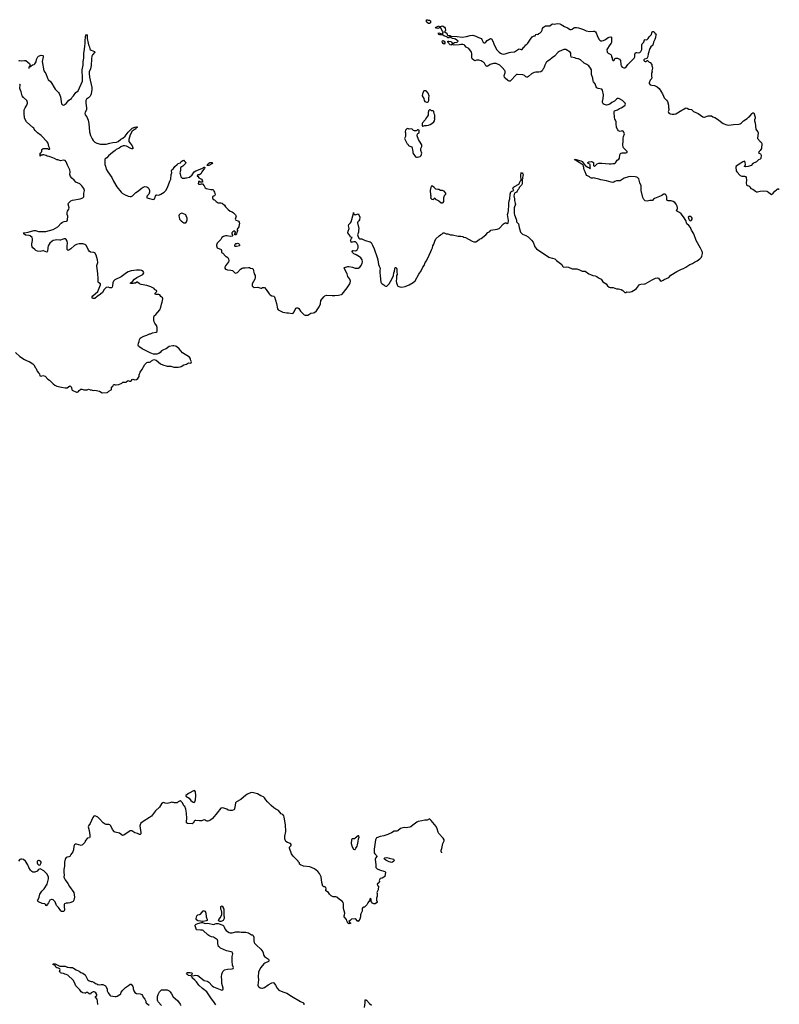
# Model space of a CAD drawing. Header units: inches. Extents: x 2220522 to 2384314, y 721474 to 893490.
# Tile 258 of 260: x 2362027 to 2378422, y 838619 to 859874. Entities that reach past the tile are written whole.
import ezdxf

# ---------------------------------------------------------------- set-up
doc = ezdxf.new("R2010")
doc.units = ezdxf.units.IN
doc.header["$MEASUREMENT"] = 0
for name, color, linetype in [('C3863', 7, 'Continuous'), ('C3864', 7, 'Continuous'), ('C3865', 7, 'Continuous'), ('C3874', 7, 'Continuous'), ('C3875', 7, 'Continuous')]:
    doc.layers.add(name, color=color, linetype=linetype)

msp = doc.modelspace()

# ---------------------------------------------------------------- linework, layer by layer
at = {"layer": 'C3863', "color": 5, "elevation": 120}
for points in [[(2366258, 838610), (2366235, 838650), (2366150, 838762), (2366084, 838870), (2366064, 838890), (2365970, 838958), (2365890, 839032), (2365842, 839102), (2365810, 839138), (2365753, 839190), (2365743, 839217), (2365747, 839233), (2365790, 839243), (2365830, 839251), (2365870, 839243), (2366010, 839130), (2366070, 839120), (2366090, 839112), (2366110, 839095), (2366178, 839018), (2366210, 838994), (2366390, 838925), (2366414, 838930), (2366420, 838950), (2366419, 838970), (2366392, 839070), (2366390, 839150), (2366382, 839210), (2366388, 839270), (2366413, 839327), (2366430, 839350), (2366450, 839365), (2366510, 839376), (2366610, 839383), (2366633, 839390), (2366639, 839410), (2366623, 839463), (2366610, 839550), (2366614, 839650), (2366625, 839710), (2366618, 839730), (2366610, 839741), (2366592, 839752), (2366490, 839776), (2366363, 839830), (2366336, 839850), (2366321, 839870), (2366306, 839930), (2366302, 839990), (2366298, 840000)], [(2367079, 840000), (2367079, 839990), (2367090, 839951), (2367098, 839938), (2367136, 839896), (2367235, 839810), (2367278, 839750), (2367296, 839676), (2367311, 839650), (2367394, 839594), (2367407, 839570), (2367406, 839550), (2367398, 839542), (2367315, 839505), (2367297, 839490), (2367230, 839416), (2367194, 839350), (2367184, 839310), (2367173, 839210), (2367180, 839150), (2367166, 839030), (2367174, 839010), (2367190, 838994), (2367218, 838978), (2367250, 838965), (2367270, 838965), (2367310, 838982), (2367390, 839042), (2367470, 839081), (2367490, 839087), (2367510, 839086), (2367551, 839030), (2367585, 838965), (2367623, 838923), (2367670, 838900), (2367730, 838883), (2367790, 838858), (2367892, 838792), (2368090, 838682), (2368150, 838654), (2368162, 838630), (2368160, 838610)], [(2363710, 838618), (2363705, 838690), (2363697, 838730), (2363663, 838770), (2363663, 838790), (2363691, 838809), (2363694, 838830), (2363669, 838869), (2363650, 838884), (2363631, 838891), (2363610, 838888), (2363573, 838870), (2363550, 838838), (2363524, 838844), (2363490, 838875), (2363470, 838873), (2363450, 838863), (2363430, 838860), (2363390, 838864), (2363372, 838872), (2363353, 838890), (2363325, 838930), (2363240, 839020), (2363209, 839090), (2363178, 839138), (2363065, 839245), (2363030, 839264), (2362998, 839270), (2362970, 839282), (2362930, 839289), (2362910, 839298), (2362898, 839310), (2362889, 839329), (2362902, 839370), (2362890, 839388), (2362862, 839402), (2362827, 839407), (2362810, 839422), (2362794, 839454), (2362783, 839463), (2362746, 839470), (2362746, 839490), (2362790, 839490), (2362890, 839444), (2362930, 839445), (2362970, 839441), (2363005, 839445), (2363050, 839421), (2363070, 839421), (2363110, 839411), (2363170, 839411), (2363190, 839401), (2363243, 839363), (2363310, 839333), (2363346, 839306), (2363390, 839288), (2363437, 839257), (2363457, 839230), (2363490, 839158), (2363527, 839127), (2363570, 839108), (2363590, 839108), (2363630, 839096), (2363666, 839066), (2363690, 839062), (2363710, 839047), (2363750, 839038), (2363785, 839045), (2363824, 839044), (2363876, 839016), (2363886, 839006), (2363914, 838954), (2363917, 838910), (2363936, 838870), (2363970, 838818), (2363990, 838804), (2364090, 838786), (2364112, 838788), (2364130, 838796), (2364190, 838831), (2364210, 838848), (2364220, 838880), (2364253, 838927), (2364310, 838981), (2364377, 839023), (2364410, 839051), (2364430, 839051), (2364470, 839002), (2364474, 838990), (2364474, 838950), (2364489, 838910), (2364510, 838875), (2364550, 838850), (2364630, 838842), (2364664, 838830), (2364679, 838810), (2364694, 838774), (2364729, 838729), (2364747, 838690), (2364753, 838653), (2364761, 838641), (2364820, 838600)], [(2365089, 838590), (2365019, 838670), (2365007, 838690), (2365001, 838710), (2364998, 838750), (2365004, 838790), (2365018, 838830), (2365047, 838890), (2365070, 838919), (2365090, 838930), (2365115, 838935), (2365210, 838928), (2365255, 838910), (2365274, 838890), (2365305, 838845), (2365339, 838779), (2365430, 838702), (2365490, 838624), (2365508, 838590)], [(2369466, 838550), (2369486, 838650), (2369484, 838710), (2369490, 838722), (2369510, 838711), (2369578, 838638), (2369621, 838601)]]:
    msp.add_lwpolyline(points, dxfattribs=at)
msp.add_lwpolyline([(2365710, 839237), (2365670, 839244), (2365650, 839259), (2365629, 839290), (2365650, 839302), (2365690, 839308), (2365710, 839308), (2365738, 839298), (2365752, 839290), (2365741, 839259), (2365730, 839246), (2365722, 839238)], close=True, dxfattribs=at)
at = {"layer": 'C3864', "color": 5, "elevation": 120}
for points in [[(2370000, 842296), (2369970, 842282), (2369890, 842259), (2369810, 842245), (2369750, 842221), (2369730, 842210), (2369708, 842172), (2369689, 842070), (2369677, 841970), (2369678, 841890), (2369690, 841867), (2369726, 841830), (2369738, 841810), (2369707, 841773), (2369700, 841750), (2369716, 841630), (2369716, 841570), (2369745, 841545), (2369790, 841523), (2369907, 841487), (2369921, 841470), (2369910, 841378), (2369890, 841362), (2369850, 841342), (2369810, 841338), (2369806, 841334), (2369786, 841294), (2369791, 841270), (2369785, 841250), (2369742, 841210), (2369760, 841180), (2369772, 841170), (2369774, 841150), (2369762, 841118), (2369765, 841090), (2369732, 841030), (2369742, 841010), (2369745, 840990), (2369746, 840950), (2369731, 840909), (2369731, 840870), (2369741, 840830), (2369730, 840809), (2369702, 840790), (2369690, 840786), (2369669, 840789), (2369643, 840803), (2369619, 840830), (2369609, 840850), (2369613, 840870), (2369610, 840886), (2369590, 840906), (2369579, 840861), (2369538, 840810), (2369517, 840763), (2369470, 840718), (2369450, 840718), (2369430, 840706), (2369422, 840690), (2369419, 840630), (2369391, 840570), (2369386, 840550), (2369385, 840510), (2369366, 840454), (2369350, 840429), (2369329, 840409), (2369310, 840418), (2369290, 840448), (2369270, 840462), (2369190, 840458), (2369162, 840430), (2369131, 840410), (2369150, 840378), (2369172, 840370), (2369130, 840359), (2369110, 840370), (2369099, 840390), (2369098, 840410), (2369090, 840418), (2369079, 840450), (2369033, 840510), (2369030, 840530), (2369039, 840550), (2369043, 840590), (2369019, 840690), (2369017, 840790), (2369010, 840818), (2368990, 840847), (2368930, 840878), (2368869, 840930), (2368850, 840938), (2368790, 840941), (2368750, 840964), (2368714, 840994), (2368690, 841034), (2368635, 841070), (2368634, 841090), (2368641, 841110), (2368637, 841137), (2368630, 841148), (2368610, 841158), (2368590, 841158), (2368569, 841170), (2368545, 841250), (2368533, 841370), (2368500, 841440), (2368463, 841483), (2368390, 841541), (2368292, 841588), (2368150, 841599), (2368086, 841630), (2368067, 841647), (2368066, 841670), (2368046, 841690), (2368038, 841710), (2367930, 841818), (2367895, 841870), (2367849, 841990), (2367849, 842011), (2367889, 842050), (2367885, 842070), (2367870, 842089), (2367850, 842101), (2367810, 842109), (2367770, 842135), (2367750, 842188), (2367750, 842250), (2367768, 842350), (2367761, 842490), (2367738, 842658), (2367729, 842690), (2367710, 842719), (2367670, 842734), (2367610, 842805), (2367554, 842834), (2367510, 842863), (2367453, 842910), (2367372, 842992), (2367339, 843030), (2367310, 843075), (2367290, 843095), (2367252, 843112), (2367230, 843117), (2367159, 843159), (2367070, 843186), (2367030, 843189), (2366970, 843173), (2366942, 843158), (2366910, 843137), (2366800, 843040), (2366707, 842990), (2366688, 842970), (2366671, 842869), (2366662, 842850), (2366662, 842830), (2366650, 842818), (2366610, 842804), (2366562, 842802), (2366530, 842809), (2366498, 842830), (2366410, 842860), (2366370, 842852), (2366286, 842754), (2366263, 842717), (2366188, 842632), (2366145, 842595), (2366090, 842575), (2366070, 842574), (2366050, 842579), (2366030, 842594), (2366010, 842599), (2365950, 842583), (2365910, 842578), (2365830, 842589), (2365814, 842586), (2365803, 842577), (2365770, 842528), (2365750, 842518), (2365650, 842522), (2365630, 842538), (2365627, 842567), (2365632, 842630), (2365625, 842745), (2365614, 842834), (2365590, 842886), (2365570, 842906), (2365538, 842970), (2365510, 842998), (2365490, 843008), (2365450, 842988), (2365428, 842968), (2365370, 842968), (2365350, 842978), (2365330, 842978), (2365310, 842986), (2365271, 842969), (2365210, 842957), (2365170, 842961), (2365155, 842970), (2365130, 842975), (2365116, 842970), (2365090, 842950), (2365042, 842878), (2364961, 842799), (2364896, 842710), (2364870, 842682), (2364830, 842651), (2364690, 842567), (2364644, 842530), (2364626, 842494), (2364621, 842470), (2364624, 842424), (2364642, 842330), (2364639, 842301), (2364630, 842282), (2364610, 842284), (2364570, 842304), (2364510, 842324), (2364450, 842361), (2364415, 842365), (2364388, 842352), (2364272, 842270), (2364246, 842266), (2364178, 842310), (2364090, 842334), (2364070, 842344), (2364030, 842390), (2363992, 842472), (2363972, 842492), (2363950, 842501), (2363890, 842499), (2363870, 842507), (2363830, 842540), (2363750, 842626), (2363710, 842660), (2363670, 842682), (2363650, 842687), (2363630, 842681), (2363609, 842651), (2363550, 842522), (2363515, 842470), (2363508, 842452), (2363528, 842368), (2363542, 842270), (2363541, 842230), (2363531, 842210), (2363490, 842209), (2363480, 842200), (2363450, 842158), (2363430, 842109), (2363380, 842060), (2363354, 842046), (2363250, 842073), (2363230, 842074), (2363210, 842062), (2363194, 842030), (2363186, 841954), (2363173, 841910), (2363130, 841856), (2363108, 841810), (2363090, 841799), (2363050, 841796), (2363032, 841788), (2363016, 841770), (2363007, 841750), (2362992, 841690), (2362996, 841604), (2362982, 841530), (2362980, 841470), (2362984, 841410), (2362980, 841370), (2362984, 841350), (2363010, 841303), (2363068, 841230), (2363101, 841161), (2363194, 841034), (2363207, 840930), (2363194, 840866), (2363179, 840841), (2363168, 840832), (2363110, 840809), (2363070, 840803), (2363030, 840804), (2362991, 840789), (2362985, 840770), (2362985, 840730), (2362991, 840649), (2362980, 840620), (2362930, 840623), (2362914, 840634), (2362862, 840710), (2362822, 840750), (2362790, 840829), (2362750, 840873), (2362730, 840881), (2362710, 840881), (2362678, 840870), (2362651, 840810), (2362630, 840778), (2362614, 840770), (2362610, 840748), (2362589, 840749), (2362586, 840770), (2362568, 840788), (2362510, 840797), (2362435, 840830), (2362414, 840850), (2362417, 840870), (2362446, 840934), (2362461, 840999), (2362502, 841058), (2362555, 841110), (2362622, 841210), (2362649, 841330), (2362649, 841370), (2362614, 841434), (2362550, 841499), (2362470, 841546), (2362434, 841530), (2362404, 841496), (2362354, 841470), (2362310, 841469), (2362286, 841486), (2362257, 841517), (2362225, 841570), (2362204, 841630), (2362149, 841710), (2362110, 841744), (2362070, 841753), (2362050, 841753), (2362030, 841743), (2362002, 841710)], [(2370000, 841696), (2369970, 841707), (2369926, 841730), (2369898, 841750), (2369894, 841770), (2369910, 841783), (2369950, 841787), (2370000, 841776)], [(2366298, 840000), (2366293, 840013), (2366210, 840067), (2366170, 840074), (2366128, 840090), (2366090, 840118), (2365990, 840212), (2365970, 840220), (2365930, 840219), (2365844, 840230), (2365812, 840310), (2365815, 840330), (2365834, 840350), (2365875, 840365), (2365950, 840384), (2365970, 840384), (2366010, 840367), (2366030, 840366), (2366090, 840374), (2366210, 840345), (2366270, 840361), (2366310, 840364), (2366408, 840328), (2366430, 840305), (2366450, 840271), (2366456, 840250), (2366484, 840210), (2366510, 840188), (2366550, 840166), (2366570, 840160), (2366610, 840160), (2366690, 840187), (2366770, 840182), (2366810, 840174), (2366910, 840179), (2366963, 840163), (2367030, 840119), (2367050, 840116), (2367063, 840103), (2367077, 840070), (2367079, 840000)]]:
    msp.add_lwpolyline(points, dxfattribs=at)
for points in [[(2365793, 843233), (2365667, 843170), (2365611, 843130), (2365612, 843110), (2365682, 843070), (2365720, 843020), (2365770, 842981), (2365790, 842976), (2365810, 842991), (2365823, 843030), (2365832, 843130), (2365824, 843204), (2365810, 843229)], [(2369330, 842256), (2369270, 842203), (2369250, 842192), (2369206, 842194), (2369194, 842186), (2369188, 842172), (2369183, 842090), (2369201, 842021), (2369231, 841971), (2369250, 841958), (2369270, 841958), (2369279, 841990), (2369310, 842035), (2369321, 842059), (2369336, 842130), (2369340, 842190), (2369354, 842230), (2369350, 842254)], [(2362450, 841725), (2362430, 841724), (2362406, 841710), (2362401, 841670), (2362411, 841650), (2362430, 841631), (2362450, 841622), (2362470, 841632), (2362489, 841670), (2362489, 841690), (2362474, 841710)], [(2365970, 840404), (2365930, 840413), (2365870, 840418), (2365842, 840442), (2365838, 840450), (2365838, 840470), (2365852, 840528), (2365869, 840550), (2365910, 840558), (2365930, 840567), (2365990, 840638), (2366010, 840638), (2366030, 840631), (2366045, 840590), (2366053, 840510), (2366070, 840450), (2366071, 840430), (2366050, 840421), (2365990, 840409)], [(2366350, 840407), (2366332, 840412), (2366319, 840430), (2366327, 840450), (2366355, 840485), (2366389, 840550), (2366389, 840610), (2366383, 840643), (2366367, 840670), (2366366, 840710), (2366370, 840732), (2366390, 840742), (2366411, 840730), (2366411, 840710), (2366431, 840670), (2366435, 840650), (2366431, 840630), (2366431, 840530), (2366441, 840510), (2366441, 840470), (2366416, 840430), (2366390, 840412), (2366370, 840407)]]:
    msp.add_lwpolyline(points, close=True, dxfattribs=at)
at = {"layer": 'C3865', "color": 5, "elevation": 120}
for points in [[(2362010, 858987), (2362030, 858992), (2362070, 858988), (2362130, 858996), (2362158, 858990), (2362208, 858948), (2362241, 858930), (2362247, 858910), (2362245, 858890), (2362240, 858860), (2362230, 858855), (2362226, 858846), (2362226, 858834), (2362222, 858830), (2362226, 858826), (2362232, 858830), (2362233, 858847), (2362238, 858850), (2362240, 858860), (2362250, 858856), (2362266, 858874), (2362304, 858896), (2362342, 858910), (2362357, 858923), (2362379, 858961), (2362390, 859012), (2362417, 859070), (2362430, 859086), (2362490, 859108), (2362523, 859103), (2362534, 859094), (2362536, 859070), (2362510, 858970), (2362550, 858771), (2362590, 858711), (2362630, 858610), (2362645, 858585), (2362699, 858530), (2362796, 858376), (2362863, 858303), (2362879, 858279), (2362906, 858210), (2362930, 858058), (2362950, 858035), (2362970, 858031), (2362990, 858035), (2363010, 858047), (2363030, 858067), (2363090, 858139), (2363142, 858170), (2363158, 858202), (2363190, 858231), (2363240, 858300), (2363290, 858339), (2363380, 858550), (2363386, 858650), (2363372, 858748), (2363373, 858790), (2363394, 858890), (2363396, 858970), (2363415, 859045), (2363411, 859150), (2363428, 859230), (2363430, 859310), (2363437, 859350), (2363437, 859410), (2363447, 859510), (2363454, 859530), (2363471, 859551), (2363484, 859544), (2363486, 859530), (2363482, 859470), (2363504, 859364), (2363513, 859330), (2363532, 859290), (2363544, 859244), (2363551, 859230), (2363570, 859213), (2363642, 859190), (2363646, 859170), (2363601, 859119), (2363585, 859090), (2363576, 859030), (2363570, 858882), (2363552, 858810), (2363527, 858750), (2363527, 858710), (2363536, 858630), (2363581, 858410), (2363583, 858370), (2363568, 858270), (2363564, 858250), (2363550, 858223), (2363510, 858185), (2363470, 858160), (2363457, 858130), (2363451, 858071), (2363468, 857972), (2363470, 857930), (2363440, 857880), (2363434, 857850), (2363439, 857819), (2363475, 857775), (2363503, 857703), (2363518, 857630), (2363536, 857450), (2363557, 857377), (2363590, 857299), (2363610, 857266), (2363650, 857230), (2363691, 857211), (2363770, 857187), (2363890, 857189), (2363970, 857206), (2364035, 857225), (2364113, 857227), (2364150, 857242), (2364210, 857296), (2364250, 857318), (2364303, 857357), (2364370, 857446), (2364430, 857514), (2364455, 857530), (2364515, 857555), (2364550, 857562), (2364560, 857560), (2364562, 857550), (2364542, 857538), (2364521, 857510), (2364477, 857483), (2364456, 857464), (2364414, 857390), (2364380, 857290), (2364386, 857246), (2364409, 857209), (2364455, 857150), (2364471, 857110), (2364471, 857089), (2364450, 857085), (2364429, 857090), (2364330, 857147), (2364290, 857154), (2364262, 857150), (2364212, 857130), (2364176, 857104), (2364110, 857069), (2364090, 857049), (2364030, 857010), (2363987, 856973), (2363944, 856936), (2363910, 856889), (2363872, 856868), (2363865, 856855), (2363862, 856750), (2363879, 856710), (2363890, 856650), (2363928, 856588), (2364013, 856470), (2364050, 856390), (2364125, 856265), (2364218, 856150), (2364240, 856130), (2364290, 856098), (2364370, 856065), (2364410, 856056), (2364430, 856057), (2364459, 856070), (2364537, 856143), (2364590, 856177), (2364647, 856233), (2364690, 856262), (2364730, 856274), (2364768, 856268), (2364794, 856254), (2364814, 856230), (2364827, 856190), (2364826, 856154), (2364811, 856110), (2364778, 856070), (2364772, 856050), (2364774, 856030), (2364798, 856018), (2364910, 855995), (2364930, 856001), (2364934, 856006), (2364957, 856063), (2364970, 856083), (2364989, 856091), (2365030, 856088), (2365076, 856104), (2365143, 856150), (2365180, 856190), (2365216, 856250), (2365269, 856391), (2365290, 856434), (2365297, 856530), (2365309, 856570), (2365305, 856610), (2365314, 856630), (2365350, 856661), (2365377, 856703), (2365429, 856751), (2365450, 856767), (2365495, 856785), (2365512, 856810), (2365550, 856834), (2365563, 856837), (2365570, 856851), (2365581, 856821), (2365616, 856790), (2365606, 856770), (2365551, 856709), (2365530, 856695), (2365510, 856698), (2365502, 856690), (2365498, 856670), (2365500, 856620), (2365482, 856570), (2365492, 856550), (2365504, 856484), (2365533, 856453), (2365590, 856452), (2365610, 856462), (2365630, 856458), (2365689, 856471), (2365750, 856527), (2365793, 856587), (2365826, 856614), (2365955, 856665), (2366010, 856693), (2366022, 856690), (2366017, 856670), (2365957, 856590), (2365945, 856555), (2365937, 856543), (2365910, 856524), (2365873, 856527), (2365866, 856514), (2365854, 856510), (2365858, 856498), (2365870, 856494), (2365890, 856462), (2365950, 856431), (2365965, 856410), (2365972, 856388), (2365970, 856366), (2365930, 856366), (2365916, 856376), (2365890, 856386), (2365884, 856364), (2365882, 856330), (2365890, 856325), (2365910, 856325), (2365930, 856326), (2365950, 856334), (2365970, 856334), (2366012, 856290), (2366030, 856242), (2366054, 856230), (2366090, 856221), (2366150, 856211), (2366194, 856210), (2366210, 856194), (2366215, 856175), (2366230, 856152), (2366245, 856090), (2366242, 856078), (2366234, 856070), (2366210, 856062), (2366191, 856049), (2366187, 856027), (2366202, 855990), (2366230, 855982), (2366266, 855946), (2366310, 855922), (2366370, 855918), (2366394, 855910), (2366450, 855872), (2366471, 855831), (2366511, 855791), (2366530, 855778), (2366570, 855738), (2366610, 855725), (2366643, 855703), (2366682, 855662), (2366691, 855650), (2366696, 855630), (2366679, 855570), (2366688, 855550), (2366750, 855523), (2366764, 855504), (2366771, 855470), (2366767, 855450), (2366755, 855405), (2366722, 855350), (2366722, 855330), (2366732, 855310), (2366714, 855290), (2366710, 855246), (2366694, 855230), (2366669, 855229), (2366668, 855250), (2366687, 855273), (2366688, 855290), (2366670, 855308), (2366650, 855309), (2366630, 855298), (2366607, 855273), (2366607, 855250), (2366618, 855230), (2366622, 855210), (2366610, 855198), (2366570, 855194), (2366505, 855205), (2366470, 855205), (2366423, 855197), (2366392, 855170), (2366371, 855130), (2366292, 855050), (2366278, 855010), (2366272, 854990), (2366292, 854950), (2366372, 854910), (2366385, 854890), (2366385, 854850), (2366410, 854832), (2366470, 854772), (2366485, 854765), (2366517, 854737), (2366531, 854711), (2366538, 854670), (2366531, 854650), (2366470, 854562), (2366456, 854530), (2366455, 854510), (2366471, 854490), (2366510, 854475), (2366587, 854467), (2366617, 854457), (2366670, 854410), (2366690, 854400), (2366710, 854406), (2366730, 854419), (2366790, 854491), (2366830, 854511), (2366850, 854516), (2366890, 854514), (2366964, 854524), (2366990, 854522), (2367010, 854511), (2367050, 854505), (2367066, 854486), (2367087, 854390), (2367107, 854350), (2367111, 854330), (2367111, 854309), (2367101, 854270), (2367070, 854224), (2367042, 854170), (2367043, 854130), (2367050, 854118), (2367065, 854105), (2367090, 854095), (2367170, 854099), (2367230, 854075), (2367250, 854076), (2367270, 854091), (2367285, 854095), (2367310, 854091), (2367348, 854050), (2367413, 853953), (2367430, 853936), (2367470, 853911), (2367510, 853906), (2367528, 853888), (2367570, 853750), (2367593, 853633), (2367607, 853610), (2367646, 853586), (2367710, 853562), (2367790, 853544), (2367830, 853543), (2367910, 853531), (2367930, 853541), (2367950, 853566), (2367990, 853645), (2368009, 853651), (2368029, 853651), (2368050, 853636), (2368090, 853584), (2368170, 853506), (2368190, 853496), (2368250, 853498), (2368271, 853509), (2368310, 853539), (2368370, 853547), (2368390, 853555), (2368434, 853590), (2368490, 853672), (2368517, 853743), (2368529, 853811), (2368589, 853890), (2368610, 853911), (2368650, 853928), (2368770, 853917), (2368830, 853917), (2368910, 853924), (2368970, 853939), (2368989, 853950), (2369096, 854084), (2369153, 854170), (2369161, 854190), (2369165, 854230), (2369155, 854275), (2369109, 854330), (2369095, 854390), (2369059, 854450), (2369030, 854514), (2369038, 854522), (2369110, 854545), (2369130, 854545), (2369209, 854531), (2369270, 854511), (2369310, 854507), (2369330, 854511), (2369365, 854535), (2369395, 854565), (2369422, 854618), (2369429, 854650), (2369418, 854690), (2369387, 854730), (2369358, 854758), (2369290, 854797), (2369236, 854816), (2369207, 854847), (2369205, 854870), (2369217, 854890), (2369225, 854895), (2369270, 854883), (2369290, 854888), (2369314, 854906), (2369333, 854950), (2369329, 854990), (2369307, 855047), (2369277, 855077), (2369238, 855082), (2369205, 855075), (2369190, 855067), (2369185, 855070), (2369173, 855090), (2369169, 855110), (2369188, 855152), (2369206, 855170), (2369170, 855179), (2369150, 855216), (2369109, 855270), (2369114, 855310), (2369137, 855370), (2369125, 855425), (2369129, 855450), (2369169, 855490), (2369183, 855510), (2369229, 855691), (2369230, 855714), (2369234, 855690), (2369270, 855665), (2369330, 855685), (2369350, 855665), (2369370, 855612), (2369359, 855550), (2369347, 855530), (2369325, 855510), (2369320, 855490), (2369345, 855370), (2369338, 855330), (2369339, 855290), (2369321, 855230), (2369322, 855210), (2369350, 855159), (2369370, 855145), (2369410, 855143), (2369485, 855110), (2369590, 855082), (2369610, 855063), (2369645, 855005), (2369679, 854930), (2369743, 854743), (2369756, 854690), (2369771, 854590), (2369783, 854550), (2369807, 854510), (2369797, 854450), (2369798, 854410), (2369808, 854350), (2369811, 854270), (2369821, 854210), (2369830, 854192), (2369850, 854172), (2369890, 854152), (2369911, 854131), (2369930, 854125), (2369950, 854125), (2369990, 854158), (2370000, 854174)], [(2361937, 852690), (2362030, 852601), (2362130, 852537), (2362188, 852508), (2362235, 852495), (2362310, 852445), (2362330, 852425), (2362370, 852362), (2362385, 852345), (2362406, 852290), (2362430, 852252), (2362452, 852230), (2362465, 852185), (2362490, 852178), (2362530, 852191), (2362577, 852177), (2362635, 852115), (2362670, 852091), (2362751, 852011), (2362785, 851985), (2362830, 851964), (2362930, 851939), (2363010, 851928), (2363050, 851927), (2363110, 851971), (2363125, 851965), (2363141, 851950), (2363147, 851930), (2363150, 851894), (2363160, 851880), (2363250, 851832), (2363270, 851832), (2363290, 851842), (2363310, 851872), (2363350, 851896), (2363370, 851896), (2363410, 851885), (2363485, 851885), (2363510, 851896), (2363550, 851881), (2363570, 851881), (2363611, 851871), (2363650, 851873), (2363750, 851853), (2363810, 851819), (2363917, 851823), (2363930, 851831), (2363950, 851855), (2363998, 851882), (2364005, 851890), (2364005, 851930), (2364010, 851942), (2364035, 851965), (2364050, 851994), (2364060, 852000), (2364070, 852002), (2364093, 851993), (2364110, 851992), (2364170, 852002), (2364230, 852027), (2364253, 852047), (2364270, 852051), (2364290, 852047), (2364326, 852050), (2364349, 852071), (2364350, 852074), (2364370, 852082), (2364394, 852070), (2364418, 852070), (2364437, 852083), (2364454, 852106), (2364468, 852112), (2364510, 852098), (2364548, 852110), (2364578, 852130), (2364606, 852170), (2364608, 852210), (2364630, 852262), (2364666, 852314), (2364730, 852432), (2364770, 852472), (2364790, 852482), (2364830, 852482), (2364850, 852491), (2364870, 852511), (2364923, 852537), (2364970, 852525), (2365065, 852445), (2365120, 852420), (2365210, 852398), (2365290, 852398), (2365352, 852372), (2365450, 852371), (2365490, 852378), (2365510, 852385), (2365570, 852421), (2365630, 852438), (2365670, 852465), (2365710, 852459), (2365730, 852467), (2365732, 852490), (2365714, 852530), (2365714, 852554), (2365708, 852570), (2365689, 852589), (2365543, 852683), (2365470, 852766), (2365410, 852819), (2365389, 852829), (2365356, 852836), (2365330, 852835), (2365250, 852820), (2365192, 852770), (2365170, 852759), (2365130, 852749), (2365090, 852729), (2365058, 852690), (2365030, 852669), (2364990, 852653), (2364970, 852652), (2364917, 852657), (2364840, 852680), (2364667, 852767), (2364598, 852818), (2364589, 852829), (2364585, 852850), (2364589, 852890), (2364606, 852930), (2364613, 852970), (2364630, 852996), (2364650, 853011), (2364710, 853041), (2364770, 853061), (2364828, 853090), (2364850, 853095), (2364890, 853115), (2364972, 853128), (2364994, 853146), (2364996, 853230), (2364979, 853270), (2364941, 853321), (2364926, 853350), (2364919, 853390), (2364919, 853450), (2364930, 853478), (2364967, 853513), (2365050, 853610), (2365073, 853670), (2365086, 853730), (2365103, 853777), (2365113, 853850), (2365108, 853870), (2365070, 853895), (2365050, 853938), (2365030, 853944), (2364970, 853942), (2364949, 853949), (2364953, 853970), (2364984, 854010), (2364978, 854030), (2364938, 854050), (2364928, 854070), (2364918, 854078), (2364858, 854110), (2364773, 854133), (2364650, 854155), (2364612, 854172), (2364570, 854208), (2364553, 854207), (2364530, 854188), (2364490, 854188), (2364470, 854178), (2364430, 854178), (2364422, 854182), (2364418, 854190), (2364460, 854220), (2364502, 854270), (2364554, 854310), (2364685, 854375), (2364706, 854410), (2364699, 854430), (2364690, 854439), (2364658, 854458), (2364630, 854465), (2364550, 854470), (2364430, 854456), (2364370, 854432), (2364333, 854410), (2364216, 854324), (2364084, 854256), (2364051, 854230), (2364037, 854190), (2364030, 854126), (2364022, 854098), (2364010, 854086), (2363970, 854088), (2363937, 854097), (2363890, 854090), (2363850, 854051), (2363812, 853988), (2363774, 853946), (2363701, 853899), (2363650, 853857), (2363610, 853852), (2363597, 853857), (2363588, 853868), (2363593, 853890), (2363609, 853911), (2363710, 854010), (2363730, 854042), (2363769, 854149), (2363771, 854170), (2363732, 854192), (2363723, 854210), (2363724, 854290), (2363710, 854390), (2363709, 854450), (2363689, 854550), (2363692, 854570), (2363709, 854610), (2363712, 854630), (2363709, 854690), (2363675, 854790), (2363650, 854839), (2363629, 854849), (2363558, 854858), (2363530, 854875), (2363510, 854897), (2363470, 854989), (2363453, 855010), (2363430, 855024), (2363390, 855032), (2363310, 855033), (2363250, 855024), (2363210, 855003), (2363130, 854929), (2363090, 854901), (2363070, 854895), (2363053, 854913), (2363049, 854929), (2363050, 854990), (2363056, 855050), (2363051, 855091), (2363030, 855130), (2363010, 855141), (2362990, 855143), (2362941, 855130), (2362910, 855115), (2362890, 855112), (2362830, 855121), (2362790, 855117), (2362750, 855108), (2362726, 855094), (2362679, 855050), (2362642, 854990), (2362634, 854950), (2362630, 854878), (2362619, 854861), (2362610, 854857), (2362542, 854882), (2362530, 854882), (2362470, 854867), (2362410, 854876), (2362378, 854890), (2362353, 854910), (2362311, 854950), (2362298, 854970), (2362287, 855010), (2362287, 855034), (2362304, 855110), (2362306, 855146), (2362293, 855173), (2362250, 855207), (2362230, 855214), (2362170, 855219), (2362150, 855225), (2362118, 855250), (2362118, 855258), (2362107, 855273), (2362130, 855271), (2362210, 855285), (2362330, 855324), (2362370, 855321), (2362430, 855299), (2362490, 855305), (2362570, 855300), (2362590, 855302), (2362750, 855348), (2362850, 855406), (2362920, 855480), (2362950, 855505), (2362990, 855518), (2363036, 855524), (2363049, 855530), (2363056, 855550), (2363064, 855630), (2363054, 855670), (2363052, 855710), (2363061, 855739), (2363090, 855782), (2363096, 855810), (2363073, 855890), (2363079, 855910), (2363113, 855950), (2363130, 855962), (2363170, 855979), (2363330, 856006), (2363393, 856030), (2363412, 856050), (2363415, 856130), (2363424, 856190), (2363412, 856230), (2363370, 856291), (2363322, 856330), (2363241, 856370), (2363205, 856410), (2363150, 856456), (2363127, 856487), (2363114, 856510), (2363110, 856530), (2363113, 856590), (2363108, 856630), (2363090, 856674), (2363056, 856736), (2363030, 856803), (2363012, 856832), (2362970, 856839), (2362910, 856830), (2362891, 856831), (2362850, 856848), (2362829, 856850), (2362777, 856877), (2362739, 856890), (2362722, 856902), (2362688, 856910), (2362662, 856922), (2362618, 856930), (2362601, 856941), (2362550, 856958), (2362522, 856958), (2362514, 856950), (2362474, 856946), (2362474, 856934), (2362467, 856927), (2362466, 856990), (2362482, 856998), (2362487, 857013), (2362502, 857018), (2362506, 857030), (2362506, 857070), (2362522, 857078), (2362526, 857090), (2362629, 857091), (2362650, 857082), (2362670, 857082), (2362676, 857084), (2362672, 857108), (2362659, 857139), (2362638, 857210), (2362618, 857238), (2362492, 857372), (2362413, 857430), (2362361, 857481), (2362336, 857510), (2362329, 857530), (2362313, 857550), (2362175, 857670), (2362137, 857737), (2362130, 857758), (2362120, 857850), (2362127, 857930), (2362143, 857970), (2362181, 858030), (2362197, 858070), (2362196, 858090), (2362184, 858130), (2362110, 858193), (2362084, 858230), (2362059, 858319), (2362031, 858390), (2362035, 858475), (2362030, 858482), (2362025, 858474)]]:
    msp.add_lwpolyline(points, dxfattribs=at)
for points in [[(2366110, 856729), (2366069, 856730), (2366079, 856741), (2366081, 856750), (2366110, 856779), (2366130, 856790), (2366172, 856790), (2366185, 856770)], [(2365526, 855694), (2365490, 855682), (2365470, 855658), (2365463, 855637), (2365466, 855610), (2365478, 855570), (2365511, 855530), (2365545, 855505), (2365570, 855491), (2365590, 855486), (2365610, 855491), (2365629, 855510), (2365642, 855550), (2365642, 855590), (2365623, 855643), (2365610, 855658), (2365546, 855690)], [(2366690, 854975), (2366678, 854978), (2366670, 854986), (2366668, 855010), (2366678, 855030), (2366690, 855042), (2366716, 855044), (2366730, 855052), (2366750, 855042), (2366762, 855030), (2366771, 855011), (2366770, 854989), (2366710, 854975)]]:
    msp.add_lwpolyline(points, close=True, dxfattribs=at)
at = {"layer": 'C3874', "color": 5, "elevation": 120}
for points in [[(2371137, 841888), (2371135, 841895), (2371122, 841910), (2371124, 841950), (2371137, 841983), (2371160, 842090), (2371187, 842150), (2371188, 842170), (2371170, 842204), (2371070, 842309), (2371057, 842337), (2371040, 842410), (2371019, 842459), (2370910, 842587), (2370870, 842620), (2370825, 842595), (2370770, 842593), (2370710, 842578), (2370630, 842567), (2370596, 842550), (2370513, 842487), (2370470, 842450), (2370450, 842441), (2370402, 842438), (2370370, 842429), (2370330, 842434), (2370294, 842430), (2370246, 842414), (2370190, 842362), (2370170, 842355), (2370130, 842359), (2370110, 842355), (2370050, 842319), (2370000, 842296)], [(2370000, 841776), (2370093, 841753), (2370103, 841743), (2370107, 841730), (2370103, 841710), (2370070, 841690), (2370050, 841683), (2370030, 841685), (2370000, 841696)]]:
    msp.add_lwpolyline(points, dxfattribs=at)
at = {"layer": 'C3875', "color": 5, "elevation": 120}
msp.add_lwpolyline([(2370000, 854174), (2370061, 854270), (2370097, 854350), (2370104, 854410), (2370118, 854442), (2370121, 854499), (2370130, 854522), (2370150, 854522), (2370167, 854490), (2370170, 854470), (2370165, 854430), (2370171, 854371), (2370163, 854350), (2370163, 854290), (2370156, 854230), (2370159, 854190), (2370171, 854151), (2370190, 854123), (2370230, 854104), (2370270, 854101), (2370350, 854115), (2370432, 854148), (2370520, 854200), (2370560, 854240), (2370641, 854379), (2370690, 854450), (2370727, 854533), (2370754, 854570), (2370782, 854630), (2370809, 854670), (2370815, 854690), (2370859, 854770), (2370864, 854790), (2370904, 854870), (2370914, 854906), (2370934, 854950), (2370944, 854990), (2370964, 855030), (2370984, 855090), (2371010, 855142), (2371078, 855210), (2371110, 855231), (2371138, 855242), (2371169, 855271), (2371190, 855276), (2371230, 855252), (2371270, 855251), (2371328, 855232), (2371370, 855231), (2371490, 855201), (2371510, 855198), (2371550, 855201), (2371590, 855191), (2371610, 855181), (2371650, 855171), (2371790, 855096), (2371830, 855081), (2371870, 855078), (2371910, 855098), (2371950, 855138), (2371990, 855151), (2372018, 855170), (2372058, 855210), (2372088, 855230), (2372130, 855278), (2372175, 855305), (2372198, 855330), (2372330, 855355), (2372378, 855370), (2372470, 855465), (2372490, 855482), (2372510, 855492), (2372530, 855492), (2372550, 855472), (2372570, 855482), (2372577, 855537), (2372553, 855670), (2372569, 855711), (2372576, 855750), (2372576, 855796), (2372582, 855830), (2372581, 855910), (2372590, 855962), (2372605, 856010), (2372611, 856111), (2372630, 856155), (2372650, 856170), (2372694, 856190), (2372683, 856203), (2372674, 856230), (2372676, 856250), (2372682, 856258), (2372705, 856275), (2372798, 856322), (2372807, 856333), (2372830, 856388), (2372847, 856410), (2372842, 856510), (2372850, 856574), (2372851, 856571), (2372870, 856571), (2372887, 856550), (2372892, 856532), (2372890, 856498), (2372882, 856470), (2372885, 856450), (2372875, 856424), (2372870, 856390), (2372875, 856370), (2372870, 856334), (2372855, 856305), (2372808, 856250), (2372797, 856223), (2372777, 856203), (2372765, 856170), (2372751, 856150), (2372710, 856128), (2372691, 856070), (2372704, 856010), (2372705, 855970), (2372723, 855910), (2372725, 855890), (2372698, 855810), (2372697, 855690), (2372704, 855664), (2372746, 855570), (2372751, 855549), (2372752, 855510), (2372791, 855470), (2372806, 855390), (2372839, 855290), (2372850, 855270), (2372882, 855242), (2372954, 855214), (2373001, 855190), (2373075, 855115), (2373107, 855070), (2373147, 854970), (2373181, 854930), (2373450, 854748), (2373470, 854739), (2373530, 854728), (2373576, 854710), (2373614, 854674), (2373728, 854588), (2373743, 854550), (2373757, 854537), (2373770, 854534), (2373830, 854539), (2373870, 854533), (2373950, 854499), (2374050, 854495), (2374110, 854475), (2374170, 854447), (2374190, 854444), (2374210, 854447), (2374230, 854442), (2374310, 854390), (2374350, 854371), (2374394, 854354), (2374450, 854345), (2374485, 854330), (2374519, 854299), (2374574, 854270), (2374592, 854252), (2374615, 854215), (2374685, 854170), (2374715, 854130), (2374750, 854103), (2374770, 854095), (2374834, 854090), (2374907, 854067), (2374950, 854066), (2375010, 854051), (2375047, 854030), (2375090, 853988), (2375110, 853986), (2375130, 853997), (2375190, 853992), (2375239, 854010), (2375310, 854047), (2375340, 854070), (2375380, 854130), (2375406, 854154), (2375436, 854164), (2375510, 854169), (2375530, 854175), (2375679, 854261), (2375750, 854294), (2375790, 854301), (2375812, 854292), (2375850, 854246), (2375870, 854233), (2375914, 854250), (2375934, 854266), (2376039, 854310), (2376082, 854358), (2376210, 854439), (2376310, 854491), (2376354, 854506), (2376406, 854534), (2376489, 854590), (2376546, 854614), (2376590, 854643), (2376650, 854671), (2376709, 854710), (2376740, 854750), (2376749, 854770), (2376764, 854830), (2376765, 854850), (2376758, 854870), (2376723, 854943), (2376629, 855110), (2376579, 855250), (2376530, 855330), (2376510, 855370), (2376505, 855390), (2376470, 855433), (2376429, 855469), (2376402, 855542), (2376356, 855616), (2376302, 855682), (2376270, 855710), (2376222, 855730), (2376204, 855750), (2376225, 855795), (2376227, 855813), (2376219, 855850), (2376194, 855894), (2376165, 855925), (2376130, 855948), (2376090, 855961), (2376025, 855965), (2376004, 855970), (2375997, 855990), (2375993, 856050), (2375970, 856092), (2375950, 856106), (2375930, 856105), (2375870, 856070), (2375730, 856015), (2375710, 855999), (2375688, 855972), (2375670, 855968), (2375630, 855970), (2375570, 855954), (2375530, 855961), (2375495, 855995), (2375476, 856036), (2375439, 856190), (2375441, 856270), (2375437, 856290), (2375411, 856350), (2375390, 856437), (2375363, 856470), (2375350, 856477), (2375310, 856484), (2375210, 856486), (2375170, 856480), (2375071, 856450), (2374990, 856399), (2374970, 856394), (2374906, 856394), (2374870, 856383), (2374850, 856369), (2374830, 856363), (2374790, 856369), (2374690, 856399), (2374570, 856416), (2374530, 856433), (2374430, 856450), (2374410, 856461), (2374390, 856452), (2374370, 856452), (2374350, 856460), (2374323, 856483), (2374270, 856513), (2374250, 856530), (2374231, 856591), (2374213, 856630), (2374195, 856715), (2374178, 856738), (2374157, 856757), (2374063, 856810), (2374021, 856841), (2374003, 856850), (2374010, 856866), (2374138, 856830), (2374167, 856810), (2374231, 856730), (2374290, 856688), (2374317, 856677), (2374330, 856662), (2374338, 856662), (2374346, 856670), (2374341, 856681), (2374339, 856739), (2374332, 856752), (2374295, 856770), (2374290, 856786), (2374289, 856790), (2374310, 856807), (2374370, 856810), (2374390, 856805), (2374410, 856791), (2374414, 856770), (2374411, 856730), (2374430, 856706), (2374450, 856716), (2374490, 856759), (2374530, 856774), (2374590, 856779), (2374750, 856762), (2374790, 856763), (2374830, 856771), (2374870, 856771), (2374890, 856786), (2374922, 856838), (2374955, 856865), (2374970, 856886), (2374982, 856958), (2374996, 856984), (2375010, 856995), (2375030, 857001), (2375110, 857001), (2375138, 857010), (2375138, 857030), (2375059, 857110), (2375049, 857130), (2375043, 857170), (2375053, 857250), (2375052, 857310), (2375059, 857350), (2375080, 857410), (2375076, 857430), (2375070, 857444), (2375050, 857465), (2375030, 857476), (2374990, 857458), (2374950, 857478), (2374935, 857495), (2374909, 857550), (2374909, 857570), (2374898, 857610), (2374902, 857670), (2374890, 857706), (2374874, 857730), (2374862, 857770), (2374855, 857870), (2374858, 857890), (2374868, 857910), (2374933, 857927), (2374970, 857959), (2375010, 857968), (2375090, 858019), (2375098, 858030), (2375101, 858050), (2375095, 858070), (2375070, 858103), (2375035, 858130), (2374970, 858165), (2374950, 858173), (2374930, 858174), (2374910, 858161), (2374890, 858134), (2374866, 858114), (2374811, 858090), (2374765, 858054), (2374722, 858038), (2374690, 858031), (2374670, 858035), (2374644, 858044), (2374621, 858061), (2374606, 858086), (2374603, 858110), (2374620, 858170), (2374630, 858250), (2374606, 858350), (2374592, 858372), (2374512, 858392), (2374486, 858406), (2374470, 858422), (2374450, 858490), (2374412, 858530), (2374406, 858546), (2374399, 858610), (2374366, 858690), (2374371, 858770), (2374368, 858790), (2374346, 858830), (2374310, 858878), (2374270, 858906), (2374210, 858932), (2374130, 859009), (2374090, 859028), (2374070, 859028), (2374037, 859037), (2374010, 859054), (2373930, 859066), (2373919, 859110), (2373924, 859150), (2373909, 859170), (2373813, 859230), (2373770, 859231), (2373670, 859187), (2373650, 859174), (2373572, 859088), (2373518, 859050), (2373470, 859006), (2373430, 858989), (2373400, 858960), (2373391, 858950), (2373362, 858890), (2373343, 858830), (2373326, 858810), (2373306, 858770), (2373278, 858750), (2373230, 858740), (2373170, 858741), (2373130, 858734), (2373077, 858703), (2373010, 858645), (2372990, 858634), (2372970, 858632), (2372950, 858644), (2372921, 858670), (2372890, 858683), (2372770, 858692), (2372751, 858689), (2372610, 858549), (2372590, 858549), (2372562, 858562), (2372504, 858610), (2372490, 858629), (2372485, 858670), (2372506, 858730), (2372502, 858762), (2372496, 858776), (2372442, 858842), (2372392, 858890), (2372310, 858926), (2372251, 858929), (2372184, 858910), (2372130, 858868), (2372106, 858866), (2372090, 858875), (2372078, 858890), (2372057, 858937), (2372036, 858956), (2372010, 858972), (2371985, 858985), (2371937, 858997), (2371890, 858997), (2371850, 858987), (2371830, 858997), (2371793, 859030), (2371785, 859050), (2371785, 859145), (2371780, 859170), (2371721, 859250), (2371661, 859281), (2371636, 859316), (2371621, 859330), (2371590, 859340), (2371550, 859339), (2371510, 859332), (2371406, 859326), (2371386, 859330), (2371370, 859346), (2371350, 859329), (2371330, 859324), (2371318, 859330), (2371295, 859355), (2371288, 859370), (2371266, 859390), (2371266, 859410), (2371290, 859411), (2371330, 859401), (2371345, 859390), (2371370, 859352), (2371410, 859379), (2371472, 859388), (2371489, 859410), (2371430, 859453), (2371410, 859463), (2371370, 859469), (2371343, 859483), (2371330, 859495), (2371310, 859495), (2371290, 859484), (2371270, 859485), (2371246, 859506), (2371183, 859523), (2371150, 859544), (2371130, 859549), (2371095, 859545), (2371070, 859554), (2371057, 859570), (2371070, 859591), (2371130, 859572), (2371150, 859572), (2371168, 859590), (2371167, 859607), (2371150, 859626), (2371110, 859706), (2371090, 859706), (2371074, 859690), (2371050, 859683), (2371004, 859690), (2371015, 859710), (2371030, 859721), (2371070, 859738), (2371082, 859730), (2371090, 859714), (2371102, 859718), (2371106, 859730), (2371150, 859739), (2371170, 859731), (2371196, 859710), (2371210, 859690), (2371215, 859645), (2371210, 859626), (2371194, 859610), (2371202, 859602), (2371210, 859602), (2371244, 859584), (2371256, 859550), (2371270, 859536), (2371310, 859531), (2371339, 859519), (2371470, 859510), (2371575, 859495), (2371672, 859508), (2371750, 859536), (2371810, 859539), (2371870, 859519), (2371930, 859489), (2371991, 859470), (2372004, 859450), (2372027, 859390), (2372050, 859375), (2372070, 859375), (2372090, 859387), (2372115, 859425), (2372190, 859471), (2372210, 859458), (2372239, 859410), (2372259, 859350), (2372319, 859230), (2372377, 859170), (2372402, 859150), (2372430, 859136), (2372470, 859129), (2372505, 859135), (2372590, 859166), (2372630, 859175), (2372710, 859178), (2372790, 859241), (2372810, 859246), (2372850, 859231), (2372870, 859232), (2372896, 859264), (2372908, 859272), (2372948, 859330), (2372973, 859347), (2372995, 859370), (2373050, 859452), (2373090, 859502), (2373130, 859522), (2373150, 859522), (2373170, 859551), (2373190, 859558), (2373206, 859554), (2373222, 859558), (2373230, 859574), (2373250, 859582), (2373290, 859622), (2373304, 859650), (2373313, 859687), (2373330, 859711), (2373379, 859741), (2373410, 859745), (2373450, 859739), (2373470, 859744), (2373510, 859776), (2373530, 859782), (2373570, 859781), (2373630, 859791), (2373683, 859783), (2373713, 859773), (2373786, 859726), (2373850, 859699), (2373910, 859662), (2373930, 859661), (2373950, 859669), (2373990, 859697), (2374010, 859703), (2374043, 859703), (2374090, 859698), (2374199, 859659), (2374250, 859634), (2374330, 859617), (2374410, 859627), (2374430, 859625), (2374454, 859614), (2374470, 859593), (2374492, 859530), (2374530, 859455), (2374549, 859429), (2374570, 859418), (2374590, 859417), (2374630, 859427), (2374670, 859448), (2374730, 859490), (2374750, 859499), (2374787, 859507), (2374799, 859499), (2374802, 859482), (2374797, 859383), (2374792, 859368), (2374762, 859330), (2374701, 859230), (2374710, 859174), (2374730, 859152), (2374784, 859124), (2374797, 859097), (2374802, 859070), (2374814, 859050), (2374814, 859030), (2374830, 858994), (2374850, 858994), (2374866, 859010), (2374866, 859030), (2374894, 859046), (2374930, 859047), (2374970, 859023), (2374993, 858990), (2375002, 858910), (2375010, 858881), (2375031, 858851), (2375070, 858836), (2375090, 858836), (2375110, 858845), (2375154, 858906), (2375290, 859041), (2375301, 859070), (2375304, 859130), (2375310, 859151), (2375330, 859164), (2375350, 859167), (2375390, 859159), (2375410, 859167), (2375430, 859187), (2375452, 859230), (2375455, 859330), (2375465, 859350), (2375497, 859390), (2375510, 859442), (2375530, 859445), (2375550, 859439), (2375570, 859443), (2375592, 859468), (2375610, 859501), (2375656, 859544), (2375663, 859557), (2375670, 859590), (2375681, 859610), (2375690, 859621), (2375710, 859621), (2375738, 859590), (2375738, 859578), (2375754, 859570), (2375758, 859558), (2375771, 859550), (2375754, 859546), (2375747, 859490), (2375735, 859445), (2375708, 859392), (2375703, 859350), (2375690, 859324), (2375650, 859289), (2375625, 859255), (2375590, 859138), (2375583, 859077), (2375571, 859049), (2375563, 859037), (2375510, 859019), (2375495, 859010), (2375499, 858990), (2375510, 858977), (2375529, 858971), (2375549, 858971), (2375570, 858992), (2375574, 858990), (2375610, 858954), (2375634, 858950), (2375672, 858910), (2375673, 858873), (2375680, 858860), (2375685, 858830), (2375672, 858770), (2375678, 858750), (2375665, 858715), (2375662, 858690), (2375665, 858650), (2375671, 858630), (2375660, 858600), (2375638, 858570), (2375612, 858510), (2375613, 858493), (2375634, 858470), (2375670, 858458), (2375729, 858451), (2375788, 858428), (2375831, 858390), (2375903, 858270), (2375921, 858221), (2375939, 858190), (2375990, 858139), (2376010, 858105), (2376028, 858032), (2376031, 857971), (2376036, 857950), (2376036, 857924), (2376026, 857890), (2376032, 857870), (2376056, 857850), (2376070, 857839), (2376110, 857831), (2376130, 857838), (2376150, 857832), (2376190, 857841), (2376316, 857924), (2376359, 857941), (2376390, 857961), (2376414, 857970), (2376430, 857967), (2376470, 857941), (2376530, 857934), (2376558, 857910), (2376571, 857891), (2376670, 857847), (2376770, 857779), (2376790, 857771), (2376810, 857771), (2376890, 857795), (2376930, 857799), (2376956, 857796), (2376990, 857777), (2377030, 857763), (2377090, 857726), (2377210, 857634), (2377290, 857603), (2377330, 857598), (2377430, 857614), (2377550, 857618), (2377575, 857625), (2377598, 857642), (2377650, 857694), (2377730, 857743), (2377757, 857770), (2377788, 857792), (2377835, 857850), (2377850, 857861), (2377870, 857862), (2377902, 857770), (2377900, 857750), (2377888, 857710), (2377888, 857690), (2377901, 857650), (2377919, 857510), (2377928, 857488), (2377956, 857450), (2377963, 857430), (2377952, 857310), (2378010, 857245), (2378031, 857231), (2378044, 857204), (2378039, 857090), (2378012, 857048), (2377987, 857030), (2377971, 857010), (2377982, 856990), (2378017, 856977), (2378026, 856966), (2378031, 856950), (2378020, 856880), (2378010, 856864), (2377974, 856846), (2377930, 856809), (2377852, 856770), (2377812, 856730), (2377750, 856706), (2377690, 856698), (2377670, 856706), (2377668, 856710), (2377688, 856730), (2377694, 856746), (2377688, 856790), (2377675, 856815), (2377670, 856818), (2377637, 856803), (2377590, 856778), (2377492, 856710), (2377485, 856690), (2377485, 856665), (2377492, 856648), (2377492, 856610), (2377505, 856590), (2377578, 856510), (2377610, 856499), (2377670, 856496), (2377691, 856490), (2377707, 856467), (2377711, 856410), (2377708, 856352), (2377715, 856310), (2377730, 856297), (2377766, 856286), (2377786, 856270), (2377791, 856250), (2377805, 856230), (2377850, 856216), (2377910, 856171), (2377930, 856161), (2377950, 856161), (2378010, 856175), (2378090, 856179), (2378150, 856174), (2378170, 856167), (2378190, 856153), (2378230, 856114), (2378250, 856103), (2378290, 856131), (2378327, 856170), (2378362, 856198), (2378370, 856213), (2378382, 856218), (2378390, 856231), (2378410, 856212), (2378422, 856216)], dxfattribs=at)
at = {"layer": 'C3875', "color": 5}
for points, elevation in [([(2370842, 859862), (2370870, 859862), (2370894, 859850), (2370891, 859809), (2370870, 859789), (2370850, 859789), (2370822, 859810), (2370808, 859830), (2370806, 859870), (2370810, 859874), (2370830, 859874)], 120), ([(2371190, 859349), (2371170, 859361), (2371150, 859384), (2371147, 859410), (2371150, 859418), (2371170, 859423), (2371191, 859410), (2371206, 859390), (2371205, 859370)], 120), ([(2370750, 858338), (2370732, 858310), (2370731, 858290), (2370718, 858270), (2370716, 858230), (2370753, 858173), (2370759, 858130), (2370768, 858108), (2370810, 858092), (2370830, 858092), (2370840, 858100), (2370858, 858130), (2370855, 858190), (2370862, 858230), (2370842, 858290), (2370810, 858328), (2370790, 858335)], 140), ([(2370890, 857926), (2370870, 857926), (2370854, 857910), (2370854, 857890), (2370842, 857870), (2370842, 857810), (2370831, 857789), (2370810, 857766), (2370782, 857710), (2370722, 857650), (2370714, 857630), (2370714, 857590), (2370718, 857578), (2370730, 857574), (2370750, 857582), (2370768, 857592), (2370810, 857592), (2370850, 857598), (2370886, 857610), (2370926, 857630), (2370968, 857670), (2370978, 857690), (2370988, 857730), (2370982, 857750), (2370988, 857770), (2370988, 857810), (2370978, 857830), (2370976, 857856), (2370966, 857870), (2370966, 857890), (2370950, 857906), (2370910, 857906), (2370902, 857922)], 140), ([(2370390, 857522), (2370351, 857490), (2370345, 857450), (2370352, 857430), (2370352, 857350), (2370334, 857310), (2370390, 857194), (2370404, 857184), (2370420, 857160), (2370444, 857144), (2370470, 857134), (2370492, 857132), (2370511, 857031), (2370511, 857010), (2370523, 856983), (2370572, 856912), (2370590, 856905), (2370610, 856905), (2370670, 856922), (2370690, 856942), (2370709, 856990), (2370688, 857050), (2370688, 857090), (2370707, 857133), (2370708, 857170), (2370655, 857250), (2370635, 857290), (2370609, 857370), (2370609, 857390), (2370615, 857405), (2370623, 857417), (2370646, 857430), (2370646, 857490), (2370630, 857498), (2370610, 857498), (2370596, 857484), (2370582, 857478), (2370550, 857473), (2370530, 857482), (2370490, 857515), (2370431, 857509), (2370417, 857517)], 140), ([(2370930, 856282), (2370910, 856278), (2370899, 856250), (2370886, 856186), (2370892, 856092), (2370902, 856070), (2370902, 856050), (2370894, 856030), (2370898, 856018), (2370914, 856010), (2370918, 855998), (2370950, 855994), (2370970, 856014), (2370982, 856018), (2370990, 856032), (2370994, 856010), (2371014, 855990), (2371070, 855965), (2371123, 855923), (2371150, 855918), (2371169, 855931), (2371179, 855950), (2371184, 855970), (2371183, 856037), (2371206, 856090), (2371226, 856110), (2371226, 856130), (2371186, 856170), (2371170, 856178), (2371150, 856186), (2371108, 856188), (2371070, 856208), (2371050, 856208), (2371010, 856218), (2370970, 856255), (2370938, 856278)], 140), ([(2376470, 855628), (2376458, 855610), (2376466, 855570), (2376478, 855550), (2376490, 855538), (2376510, 855531), (2376530, 855545), (2376542, 855570), (2376539, 855590), (2376529, 855610), (2376510, 855624)], 120)]:
    msp.add_lwpolyline(points, close=True, dxfattribs=dict(at, elevation=elevation))

doc.saveas('drawing.dxf')
